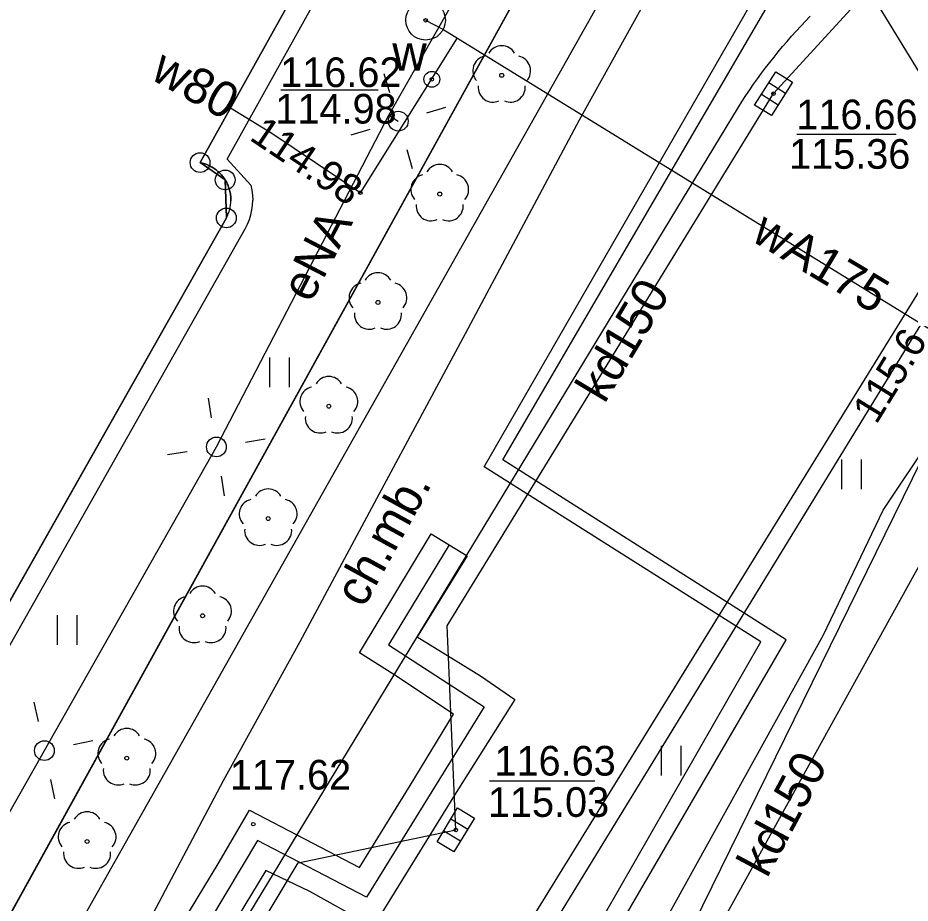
# Model space of a CAD drawing. Extents: x 6434771 to 6436222, y 5663454 to 5664782.
# Drawn here: x 6435316.07 to 6435338.64, y 5664038.73 to 5664061.12 of the extents above; entities that cross this region are included whole.
import ezdxf

# ---------------------------------------------------------------- set-up
doc = ezdxf.new("R2010")
doc.units = 0
for name, color, linetype in [('Warstwa 1', 7, 'Continuous'), ('Warstwa 10', 7, 'Continuous'), ('Warstwa 11', 7, 'Continuous'), ('Warstwa 12', 7, 'Continuous'), ('Warstwa 13', 7, 'Continuous'), ('Warstwa 14', 7, 'Continuous'), ('Warstwa 2', 7, 'Continuous'), ('Warstwa 25', 7, 'Continuous'), ('Warstwa 4', 7, 'Continuous'), ('Warstwa 5', 7, 'Continuous'), ('Warstwa 6', 7, 'Continuous'), ('Warstwa 7', 7, 'Continuous'), ('Warstwa 8', 7, 'Continuous'), ('Warstwa 9', 7, 'Continuous')]:
    doc.layers.add(name, color=color, linetype=linetype)

msp = doc.modelspace()

# ---------------------------------------------------------------- linework, layer by layer
at = {"layer": 'Warstwa 1'}
for p, q in [((6435307.31, 5664022.93), (6435337.33, 5664077.34)), ((6435307.31, 5664022.93), (6435337.33, 5664077.34)), ((6435320.678, 5664057.461), (6435330.022, 5664074.239)), ((6435320.678, 5664057.461), (6435330.022, 5664074.239)), ((6435320.678, 5664057.461), (6435321.313, 5664057.023)), ((6435320.678, 5664057.461), (6435321.313, 5664057.023)), ((6435321.313, 5664057.023), (6435321.342, 5664056.063)), ((6435321.313, 5664057.023), (6435321.342, 5664056.063)), ((6435314.934, 5664044.729), (6435321.342, 5664056.063)), ((6435314.934, 5664044.729), (6435321.342, 5664056.063))]:
    msp.add_line(p, q, dxfattribs=at)
msp.add_lwpolyline([(6435314.934, 5664044.729), (6435321.342, 5664056.063), (6435321.356, 5664056.088), (6435321.368, 5664056.116), (6435321.381, 5664056.143), (6435321.392, 5664056.171), (6435321.402, 5664056.199), (6435321.412, 5664056.228), (6435321.421, 5664056.257), (6435321.428, 5664056.286), (6435321.435, 5664056.314), (6435321.441, 5664056.344), (6435321.446, 5664056.373), (6435321.45, 5664056.403), (6435321.453, 5664056.433), (6435321.455, 5664056.463), (6435321.457, 5664056.493), (6435321.457, 5664056.523), (6435321.457, 5664056.553), (6435321.455, 5664056.583), (6435321.452, 5664056.613), (6435321.449, 5664056.642), (6435321.444, 5664056.672), (6435321.439, 5664056.701), (6435321.433, 5664056.731), (6435321.426, 5664056.761), (6435321.417, 5664056.789), (6435321.409, 5664056.818), (6435321.399, 5664056.846), (6435321.388, 5664056.874), (6435321.377, 5664056.902), (6435321.364, 5664056.929), (6435321.351, 5664056.956), (6435321.337, 5664056.983), (6435321.322, 5664057.009), (6435321.306, 5664057.034), (6435321.29, 5664057.059), (6435321.272, 5664057.083), (6435321.254, 5664057.108), (6435321.235, 5664057.131), (6435321.216, 5664057.154), (6435321.196, 5664057.175), (6435321.175, 5664057.198), (6435321.154, 5664057.218), (6435321.131, 5664057.238), (6435321.108, 5664057.257), (6435321.085, 5664057.277), (6435321.06, 5664057.295), (6435321.037, 5664057.311), (6435321.011, 5664057.329), (6435320.986, 5664057.344), (6435320.959, 5664057.359), (6435320.933, 5664057.373), (6435320.907, 5664057.386), (6435320.879, 5664057.398), (6435320.851, 5664057.41), (6435320.823, 5664057.421), (6435320.795, 5664057.43), (6435320.766, 5664057.44), (6435320.737, 5664057.447), (6435320.708, 5664057.454), (6435320.678, 5664057.461), (6435330.022, 5664074.239)], dxfattribs=at)
at = {"layer": 'Warstwa 10'}
msp.add_lwpolyline([(6435512.08, 5664031.68), (6435519.26, 5664044.9), (6435520.43, 5664047.46), (6435517.52, 5664049.32), (6435488.86, 5664065.55), (6435459.11, 5664082.2), (6435427.46, 5664100.1), (6435402.03, 5664114.43), (6435399.19, 5664115.75), (6435391.2, 5664109.31), (6435384.85, 5664113.55), (6435364.69, 5664124.71), (6435341.99, 5664084.56), (6435345.46, 5664082.7), (6435349.36, 5664079.95), (6435341.23, 5664057.14), (6435338.72, 5664053.07), (6435311.53, 5664008.68), (6435286.89, 5663965.43), (6435277.879, 5663970.039)], dxfattribs=at)
for centre in [(6435320.678, 5664057.461), (6435321.313, 5664057.023), (6435321.342, 5664056.063)]:
    msp.add_circle(centre, 0.25, dxfattribs=at)
at = {"layer": 'Warstwa 11'}
for centre in [(6435328.306, 5664059.669), (6435326.739, 5664056.667), (6435325.176, 5664053.926), (6435323.934, 5664051.301), (6435322.4, 5664048.459), (6435320.74, 5664045.999), (6435318.825, 5664042.398), (6435317.821, 5664040.29)]:
    msp.add_circle(centre, 0.05, dxfattribs=at)
for centre, start, end in [((6435328.306, 5664060.044), 30.1471, 149.8529), ((6435327.949, 5664059.785), 102.1471, 221.8529), ((6435328.663, 5664059.785), 318.1471, 77.8529), ((6435328.086, 5664059.366), 174.1471, 293.8529), ((6435328.526, 5664059.366), 246.1471, 5.8529), ((6435326.739, 5664057.042), 30.1471, 149.8529), ((6435326.382, 5664056.783), 102.1471, 221.8529), ((6435327.096, 5664056.783), 318.1471, 77.8529), ((6435326.519, 5664056.364), 174.1471, 293.8529), ((6435326.959, 5664056.364), 246.1471, 5.8529), ((6435325.176, 5664054.301), 30.1471, 149.8529), ((6435324.819, 5664054.042), 102.1471, 221.8529), ((6435325.533, 5664054.042), 318.1471, 77.8529), ((6435324.956, 5664053.623), 174.1471, 293.8529), ((6435325.396, 5664053.623), 246.1471, 5.8529), ((6435323.934, 5664051.676), 30.1471, 149.8529), ((6435323.577, 5664051.417), 102.1471, 221.8529), ((6435324.291, 5664051.417), 318.1471, 77.8529), ((6435323.714, 5664050.998), 174.1471, 293.8529), ((6435324.154, 5664050.998), 246.1471, 5.8529), ((6435322.4, 5664048.834), 30.1471, 149.8529), ((6435322.043, 5664048.575), 102.1471, 221.8529), ((6435322.757, 5664048.575), 318.1471, 77.8529), ((6435322.18, 5664048.156), 174.1471, 293.8529), ((6435322.62, 5664048.156), 246.1471, 5.8529), ((6435320.74, 5664046.374), 30.1471, 149.8529), ((6435320.383, 5664046.115), 102.1471, 221.8529), ((6435321.097, 5664046.115), 318.1471, 77.8529), ((6435320.52, 5664045.696), 174.1471, 293.8529), ((6435320.96, 5664045.696), 246.1471, 5.8529), ((6435318.825, 5664042.773), 30.1471, 149.8529), ((6435318.468, 5664042.514), 102.1471, 221.8529), ((6435319.182, 5664042.514), 318.1471, 77.8529), ((6435318.605, 5664042.095), 174.1471, 293.8529), ((6435319.045, 5664042.095), 246.1471, 5.8529), ((6435317.821, 5664040.665), 30.1471, 149.8529), ((6435317.464, 5664040.406), 102.1471, 221.8529), ((6435318.178, 5664040.406), 318.1471, 77.8529), ((6435317.601, 5664039.987), 174.1471, 293.8529), ((6435318.041, 5664039.987), 246.1471, 5.8529)]:
    msp.add_arc(centre, 0.375, start, end, dxfattribs=at)
at = {"layer": 'Warstwa 12'}
for points in [[(6435278.792, 5664045.606), (6435306.174, 5664030.715), (6435310.762, 5664039.58), (6435326.537, 5664030.819), (6435334.863, 5664045.339), (6435327.866, 5664049.763), (6435337.94, 5664067.26), (6435339.34, 5664069.75), (6435339.788, 5664070.6), (6435338.171, 5664071.64), (6435342.787, 5664079.615), (6435347.358, 5664077.139), (6435347.256, 5664076.95)], [(6435278.788, 5664045.214), (6435306.298, 5664030.183), (6435310.786, 5664039.079), (6435326.731, 5664030.326), (6435335.504, 5664045.391), (6435328.338, 5664049.948), (6435338.48, 5664067.34), (6435339.93, 5664069.91), (6435340.35, 5664070.734), (6435338.792, 5664071.772), (6435343.051, 5664079.121), (6435347.191, 5664076.832), (6435347.358, 5664077.139)], [(6435306.82, 5664025.26), (6435311.84, 5664033.93), (6435316.74, 5664042.59), (6435321.09, 5664050.27), (6435325.45, 5664058.66), (6435330.14, 5664066.9), (6435332.67, 5664071.99), (6435333.39, 5664072.12), (6435334.16, 5664072.63), (6435335.42, 5664074.27), (6435335.81, 5664072.89)], [(6435300.942, 5664004.189), (6435304.011, 5664009.98), (6435304.205, 5664010.301), (6435304.49, 5664010.572), (6435305.124, 5664011.694), (6435308.832, 5664018.648), (6435311.845, 5664024.247), (6435313.978, 5664028.279), (6435315.973, 5664031.948), (6435319.103, 5664037.735), (6435321.271, 5664041.831), (6435323.211, 5664045.345), (6435325.149, 5664048.962), (6435327.394, 5664053.139), (6435330.275, 5664058.547), (6435335.238, 5664067.489), (6435366.224, 5664049.474), (6435370.798, 5664046.974), (6435372.707, 5664045.907), (6435376.757, 5664043.653), (6435379.577, 5664042.043), (6435383.638, 5664039.875)], [(6435336.445, 5664045.52), (6435337.954, 5664048.672), (6435340.469, 5664052.431), (6435346.4, 5664064.48), (6435353.52, 5664060.44), (6435353.83, 5664060.26)], [(6435326.382, 5664061.062), (6435326.82, 5664060.837), (6435340.469, 5664052.431)], [(6435327.182, 5664060.614), (6435324.73, 5664056.7), (6435322.49, 5664058.2), (6435321.447, 5664058.842)], [(6435325.45, 5664058.66), (6435325.69, 5664058.51)], [(6435326.979, 5664047.796), (6435325.441, 5664045.263), (6435327.864, 5664043.696), (6435324.884, 5664038.883), (6435322.134, 5664040.317), (6435319.264, 5664035.516)], [(6435326.538, 5664027.619), (6435336.445, 5664045.52)]]:
    msp.add_lwpolyline(points, dxfattribs=at)
at = {"layer": 'Warstwa 14'}
for p, q in [((6435322.721, 5664059.305), (6435325.184, 5664059.305)), ((6435335.771, 5664058.181), (6435338.284, 5664058.181)), ((6435330.658, 5664041.814), (6435328.001, 5664041.814))]:
    msp.add_line(p, q, dxfattribs=at)
for centre in [(6435326.54, 5664059.57), (6435335.181, 5664059.206), (6435324.73, 5664056.7), (6435327.145, 5664040.582)]:
    msp.add_circle(centre, 0.045, dxfattribs=at)
at = {"layer": 'Warstwa 2'}
for centre in [(6435325.69, 5664058.51), (6435321.09, 5664050.27), (6435316.74, 5664042.59)]:
    msp.add_circle(centre, 0.25, dxfattribs=at)
at = {"layer": 'Warstwa 25'}
msp.add_circle((6435322.024, 5664040.73), 0.045, dxfattribs=at)
at = {"layer": 'Warstwa 4'}
for p, q in [((6435335.062, 5664059.487), (6435335.486, 5664059.221)), ((6435334.876, 5664059.191), (6435335.3, 5664058.925)), ((6435327.022, 5664040.861), (6435327.45, 5664040.602)), ((6435326.84, 5664040.562), (6435327.268, 5664040.303))]:
    msp.add_line(p, q, dxfattribs=at)
for points in [[(6435325.477, 5664059.229), (6435325.335, 5664059.709)], [(6435326.409, 5664058.723), (6435326.889, 5664058.865)], [(6435324.971, 5664058.297), (6435324.491, 5664058.155)], [(6435325.903, 5664057.791), (6435326.045, 5664057.311)], [(6435320.97, 5664051.01), (6435320.889, 5664051.504)], [(6435321.83, 5664050.39), (6435322.324, 5664050.471)], [(6435320.35, 5664050.15), (6435319.856, 5664050.069)], [(6435321.21, 5664049.53), (6435321.291, 5664049.036)], [(6435316.588, 5664043.324), (6435316.486, 5664043.814)], [(6435317.474, 5664042.742), (6435317.964, 5664042.844)], [(6435316.892, 5664041.856), (6435316.994, 5664041.366)]]:
    msp.add_lwpolyline(points, dxfattribs=at)
for points in [[(6435334.703, 5664058.916), (6435335.235, 5664059.762), (6435335.659, 5664059.496), (6435335.127, 5664058.65)], [(6435326.672, 5664040.284), (6435327.191, 5664041.139), (6435327.618, 5664040.88), (6435327.099, 5664040.025)]]:
    msp.add_lwpolyline(points, close=True, dxfattribs=at)
for centre, radius in [((6435326.382, 5664061.062), 0.5), ((6435326.54, 5664059.57), 0.2)]:
    msp.add_circle(centre, radius, dxfattribs=at)
at = {"layer": 'Warstwa 5'}
for p, q in [((6435321.36, 5664057.55), (6435330.23, 5664073.49)), ((6435307.937, 5664021.003), (6435334.83, 5664068.71)), ((6435321.36, 5664057.55), (6435321.96, 5664056.89)), ((6435321.96, 5664056.89), (6435321.987, 5664056.767)), ((6435321.987, 5664056.767), (6435322.004, 5664056.641)), ((6435322.004, 5664056.641), (6435322.01, 5664056.515)), ((6435317.164, 5664019.041), (6435340.329, 5664056.583)), ((6435321.989, 5664056.264), (6435322.005, 5664056.389)), ((6435322.005, 5664056.389), (6435322.01, 5664056.515)), ((6435321.962, 5664056.14), (6435321.989, 5664056.264)), ((6435321.877, 5664055.903), (6435321.925, 5664056.02)), ((6435321.925, 5664056.02), (6435321.962, 5664056.14)), ((6435315.39, 5664044.42), (6435321.82, 5664055.79)), ((6435321.82, 5664055.79), (6435321.877, 5664055.903)), ((6435322.412, 5664016.308), (6435340.624, 5664053.412)), ((6435322.441, 5664051.78), (6435322.441, 5664052.53)), ((6435322.941, 5664051.78), (6435322.941, 5664052.53)), ((6435336.908, 5664049.199), (6435336.908, 5664049.949)), ((6435337.408, 5664049.199), (6435337.408, 5664049.949)), ((6435317.072, 5664045.268), (6435317.072, 5664046.018)), ((6435317.572, 5664045.268), (6435317.572, 5664046.018)), ((6435332.344, 5664041.96), (6435332.344, 5664042.71)), ((6435332.844, 5664041.96), (6435332.844, 5664042.71))]:
    msp.add_line(p, q, dxfattribs=at)
at = {"layer": 'Warstwa 6'}
for points in [[(6435387.426, 5664119.857), (6435363.609, 5664077.113), (6435362.895, 5664071.011), (6435359.421, 5664064.863), (6435337.33, 5664077.34), (6435307.31, 5664022.93), (6435223.26, 5664070.16)], [(6435223.26, 5664070.16), (6435307.31, 5664022.93), (6435337.33, 5664077.34), (6435336.307, 5664077.923), (6435333.567, 5664073.026), (6435333.003, 5664072.682), (6435332.495, 5664072.819), (6435330.022, 5664074.239), (6435320.678, 5664057.461), (6435321.313, 5664057.023), (6435321.342, 5664056.063), (6435314.934, 5664044.729), (6435314.45, 5664044.365), (6435313.68, 5664044.405), (6435302.267, 5664050.793), (6435301.894, 5664051.367), (6435302.093, 5664052.155), (6435287.103, 5664060.556)], [(6435287.103, 5664060.556), (6435302.093, 5664052.155), (6435301.894, 5664051.367), (6435302.267, 5664050.793), (6435313.68, 5664044.405), (6435314.45, 5664044.365), (6435314.934, 5664044.729), (6435321.342, 5664056.063), (6435321.313, 5664057.023), (6435320.678, 5664057.461), (6435330.022, 5664074.239), (6435332.495, 5664072.819), (6435333.003, 5664072.682), (6435333.567, 5664073.026), (6435336.307, 5664077.923)]]:
    msp.add_lwpolyline(points, dxfattribs=at)
for centre in [(6435326.382, 5664061.062), (6435326.54, 5664059.57), (6435335.181, 5664059.206), (6435327.145, 5664040.582)]:
    msp.add_circle(centre, 0.045, dxfattribs=at)
at = {"layer": 'Warstwa 7'}
for points in [[(6435342.486, 5664053.827), (6435337.328, 5664062.27), (6435335.398, 5664065.593), (6435333.271, 5664069.209), (6435330.265, 5664074.099)], [(6435327.145, 5664040.582), (6435326.927, 5664045.745), (6435335.181, 5664059.206), (6435337.228, 5664061.441), (6435342.736, 5664064.575), (6435346.412, 5664062.58), (6435343.112, 5664055.11), (6435342.486, 5664053.827)], [(6435342.486, 5664053.827), (6435325.504, 5664023.091), (6435324.234, 5664021.486)], [(6435316.133, 5664028.044), (6435323.155, 5664039.75), (6435327.145, 5664040.582)]]:
    msp.add_lwpolyline(points, dxfattribs=at)
at = {"layer": 'Warstwa 8'}
for p, q in [((6435335.986, 5664061.04), (6435336.105, 5664061.164)), ((6435335.751, 5664060.788), (6435335.867, 5664060.915)), ((6435335.867, 5664060.915), (6435335.986, 5664061.04)), ((6435335.636, 5664060.659), (6435335.751, 5664060.788)), ((6435335.411, 5664060.399), (6435335.523, 5664060.529)), ((6435335.523, 5664060.529), (6435335.636, 5664060.659)), ((6435335.193, 5664060.131), (6435335.3, 5664060.266)), ((6435335.3, 5664060.266), (6435335.411, 5664060.399)), ((6435335.086, 5664059.997), (6435335.193, 5664060.131)), ((6435334.878, 5664059.721), (6435334.98, 5664059.86)), ((6435334.98, 5664059.86), (6435335.086, 5664059.997)), ((6435334.676, 5664059.442), (6435334.776, 5664059.582)), ((6435334.776, 5664059.582), (6435334.878, 5664059.721)), ((6435334.579, 5664059.3), (6435334.676, 5664059.442)), ((6435334.388, 5664059.012), (6435334.483, 5664059.156)), ((6435334.483, 5664059.156), (6435334.579, 5664059.3)), ((6435334.296, 5664058.866), (6435334.388, 5664059.012)), ((6435308.287, 5664015.998), (6435334.296, 5664058.866)), ((6435317.164, 5664019.041), (6435340.329, 5664056.583)), ((6435322.412, 5664016.308), (6435340.624, 5664053.412))]:
    msp.add_line(p, q, dxfattribs=at)
msp.add_lwpolyline([(6435326.525, 5664048.07), (6435327.431, 5664047.52), (6435326.172, 5664045.464), (6435327.773, 5664044.479), (6435328.639, 5664043.886), (6435327.109, 5664041.46), (6435325.057, 5664038.132), (6435323.455, 5664039.025), (6435322.34, 5664039.555), (6435321.083, 5664037.485), (6435319.745, 5664035.23), (6435318.768, 5664035.817), (6435321.137, 5664039.727), (6435321.929, 5664041.08), (6435324.711, 5664039.633), (6435325.992, 5664041.703), (6435327.088, 5664043.507), (6435325.577, 5664044.512), (6435324.71, 5664045.06)], close=True, dxfattribs=at)
at = {"layer": 'Warstwa 9'}
for p, q in [((6435320.678, 5664057.461), (6435330.022, 5664074.239)), ((6435321.36, 5664057.55), (6435330.23, 5664073.49)), ((6435307.937, 5664021.003), (6435334.83, 5664068.71)), ((6435335.986, 5664061.04), (6435336.105, 5664061.164)), ((6435335.751, 5664060.788), (6435335.867, 5664060.915)), ((6435335.867, 5664060.915), (6435335.986, 5664061.04)), ((6435335.636, 5664060.659), (6435335.751, 5664060.788)), ((6435335.411, 5664060.399), (6435335.523, 5664060.529)), ((6435335.523, 5664060.529), (6435335.636, 5664060.659)), ((6435335.193, 5664060.131), (6435335.3, 5664060.266)), ((6435335.3, 5664060.266), (6435335.411, 5664060.399)), ((6435335.086, 5664059.997), (6435335.193, 5664060.131)), ((6435334.878, 5664059.721), (6435334.98, 5664059.86)), ((6435334.98, 5664059.86), (6435335.086, 5664059.997)), ((6435334.676, 5664059.442), (6435334.776, 5664059.582)), ((6435334.776, 5664059.582), (6435334.878, 5664059.721)), ((6435334.579, 5664059.3), (6435334.676, 5664059.442)), ((6435334.388, 5664059.012), (6435334.483, 5664059.156)), ((6435334.483, 5664059.156), (6435334.579, 5664059.3)), ((6435334.296, 5664058.866), (6435334.388, 5664059.012)), ((6435308.287, 5664015.998), (6435334.296, 5664058.866)), ((6435321.36, 5664057.55), (6435321.96, 5664056.89)), ((6435320.678, 5664057.461), (6435320.708, 5664057.454)), ((6435320.708, 5664057.454), (6435320.737, 5664057.447)), ((6435320.737, 5664057.447), (6435320.766, 5664057.44)), ((6435320.766, 5664057.44), (6435320.795, 5664057.43)), ((6435320.795, 5664057.43), (6435320.823, 5664057.421)), ((6435320.823, 5664057.421), (6435320.851, 5664057.41)), ((6435320.851, 5664057.41), (6435320.879, 5664057.398)), ((6435320.879, 5664057.398), (6435320.907, 5664057.386)), ((6435320.907, 5664057.386), (6435320.933, 5664057.373)), ((6435320.933, 5664057.373), (6435320.959, 5664057.359)), ((6435320.959, 5664057.359), (6435320.986, 5664057.344)), ((6435320.986, 5664057.344), (6435321.011, 5664057.329)), ((6435321.011, 5664057.329), (6435321.037, 5664057.311)), ((6435321.037, 5664057.311), (6435321.06, 5664057.295)), ((6435321.06, 5664057.295), (6435321.085, 5664057.277)), ((6435321.085, 5664057.277), (6435321.108, 5664057.257)), ((6435321.108, 5664057.257), (6435321.131, 5664057.238)), ((6435321.131, 5664057.238), (6435321.154, 5664057.218)), ((6435321.154, 5664057.218), (6435321.175, 5664057.198)), ((6435321.175, 5664057.198), (6435321.196, 5664057.175)), ((6435321.196, 5664057.175), (6435321.216, 5664057.154)), ((6435321.216, 5664057.154), (6435321.235, 5664057.131)), ((6435321.235, 5664057.131), (6435321.254, 5664057.108)), ((6435321.254, 5664057.108), (6435321.272, 5664057.083)), ((6435321.272, 5664057.083), (6435321.29, 5664057.059)), ((6435321.29, 5664057.059), (6435321.306, 5664057.034)), ((6435321.306, 5664057.034), (6435321.322, 5664057.009)), ((6435321.322, 5664057.009), (6435321.337, 5664056.983)), ((6435321.337, 5664056.983), (6435321.351, 5664056.956)), ((6435321.351, 5664056.956), (6435321.364, 5664056.929)), ((6435321.364, 5664056.929), (6435321.377, 5664056.902)), ((6435321.377, 5664056.902), (6435321.388, 5664056.874)), ((6435321.388, 5664056.874), (6435321.399, 5664056.846)), ((6435321.399, 5664056.846), (6435321.409, 5664056.818)), ((6435321.96, 5664056.89), (6435321.987, 5664056.767)), ((6435321.409, 5664056.818), (6435321.417, 5664056.789)), ((6435321.417, 5664056.789), (6435321.426, 5664056.761)), ((6435321.426, 5664056.761), (6435321.433, 5664056.731)), ((6435321.433, 5664056.731), (6435321.439, 5664056.701)), ((6435321.439, 5664056.701), (6435321.444, 5664056.672)), ((6435321.444, 5664056.672), (6435321.449, 5664056.642)), ((6435321.449, 5664056.642), (6435321.452, 5664056.613)), ((6435321.452, 5664056.613), (6435321.455, 5664056.583)), ((6435321.987, 5664056.767), (6435322.004, 5664056.641)), ((6435322.004, 5664056.641), (6435322.01, 5664056.515)), ((6435321.446, 5664056.373), (6435321.45, 5664056.403)), ((6435321.45, 5664056.403), (6435321.453, 5664056.433)), ((6435321.453, 5664056.433), (6435321.455, 5664056.463)), ((6435321.455, 5664056.583), (6435321.457, 5664056.553)), ((6435321.455, 5664056.463), (6435321.457, 5664056.493)), ((6435321.457, 5664056.553), (6435321.457, 5664056.523)), ((6435321.457, 5664056.523), (6435321.457, 5664056.493)), ((6435321.989, 5664056.264), (6435322.005, 5664056.389)), ((6435322.005, 5664056.389), (6435322.01, 5664056.515)), ((6435321.381, 5664056.143), (6435321.392, 5664056.171)), ((6435321.392, 5664056.171), (6435321.402, 5664056.199)), ((6435321.402, 5664056.199), (6435321.412, 5664056.228)), ((6435321.412, 5664056.228), (6435321.421, 5664056.257)), ((6435321.421, 5664056.257), (6435321.428, 5664056.286)), ((6435321.428, 5664056.286), (6435321.435, 5664056.314)), ((6435321.435, 5664056.314), (6435321.441, 5664056.344)), ((6435321.441, 5664056.344), (6435321.446, 5664056.373)), ((6435321.962, 5664056.14), (6435321.989, 5664056.264)), ((6435314.934, 5664044.729), (6435321.342, 5664056.063)), ((6435321.342, 5664056.063), (6435321.356, 5664056.088)), ((6435321.356, 5664056.088), (6435321.368, 5664056.116)), ((6435321.368, 5664056.116), (6435321.381, 5664056.143)), ((6435321.877, 5664055.903), (6435321.925, 5664056.02)), ((6435321.925, 5664056.02), (6435321.962, 5664056.14)), ((6435315.39, 5664044.42), (6435321.82, 5664055.79)), ((6435321.82, 5664055.79), (6435321.877, 5664055.903))]:
    msp.add_line(p, q, dxfattribs=at)

# ---------------------------------------------------------------- texts
at = {"layer": 'Warstwa 13'}
for s, rotation, p in [('w80', 330.8831, (6435319.386, 5664059.594)), ('eNA', 62.5406, (6435323.476, 5664053.886)), ('wA175', 329.0669, (6435334.58, 5664055.509))]:
    msp.add_text(s, height=0.9, rotation=rotation, dxfattribs=at).set_placement(p)
at = {"layer": 'Warstwa 14'}
for s, p in [('114.98', (6435322.581, 5664058.449)), ('115.36', (6435335.573, 5664057.306)), ('115.03', (6435327.956, 5664040.913))]:
    msp.add_text(s, height=0.75, dxfattribs=at).set_placement(p)
for s, rotation, p in [('114.98', 326.1906, (6435321.898, 5664058.053)), ('115.6', 58.5105, (6435337.78, 5664050.817))]:
    msp.add_text(s, height=0.75, rotation=rotation, dxfattribs=at).set_placement(p)
at = {"layer": 'Warstwa 25'}
msp.add_text('117.62', height=0.75, dxfattribs=at).set_placement((6435321.431, 5664041.605))
at = {"layer": 'Warstwa 5'}
msp.add_text('w', height=0.9, dxfattribs=at).set_placement((6435325.54, 5664059.784))
at = {"layer": 'Warstwa 6'}
for s, p in [('116.62', (6435322.703, 5664059.373)), ('116.66', (6435335.757, 5664058.306)), ('116.63', (6435328.123, 5664041.958))]:
    msp.add_text(s, height=0.75, dxfattribs=at).set_placement(p)
at = {"layer": 'Warstwa 7'}
for rotation, p in [(59.1808, (6435330.906, 5664051.341)), (61.7706, (6435335.015, 5664039.341))]:
    msp.add_text('kd150', height=0.9, rotation=rotation, dxfattribs=at).set_placement(p)
at = {"layer": 'Warstwa 9'}
msp.add_text('ch.mb.', height=0.9, rotation=61.2205, dxfattribs=at).set_placement((6435324.814, 5664046.171))

doc.saveas('drawing.dxf')
